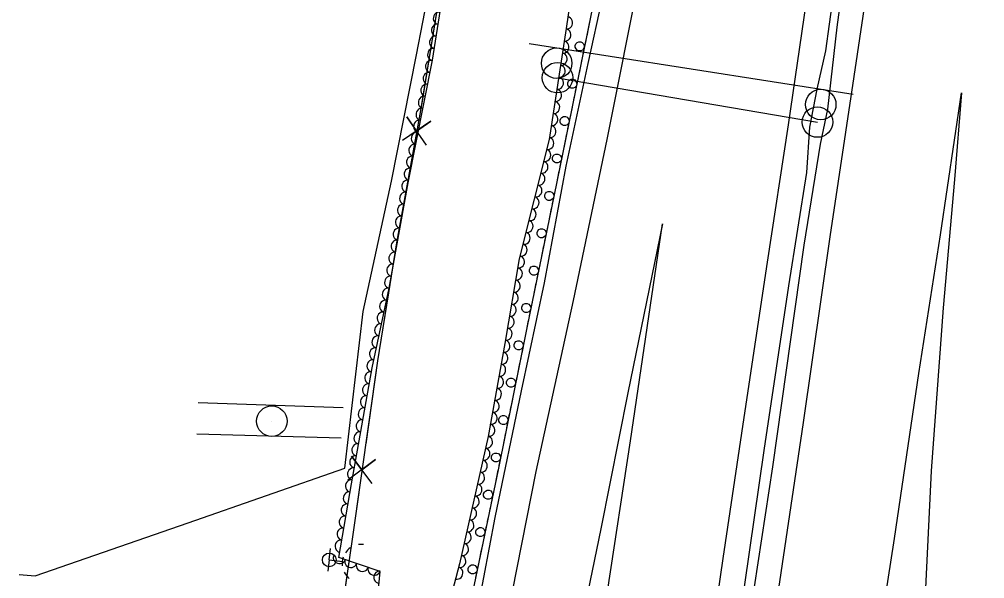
# Model space of a CAD drawing. Extents: x 1722896 to 1754269, y 648279 to 666297.
# Drawn here: x 1739963.9 to 1740280.3, y 651845.7 to 652029 of the extents above; entities that cross this region are included whole.
import ezdxf

# ---------------------------------------------------------------- set-up
doc = ezdxf.new("R2010")
doc.units = 0
for name, color, linetype in [('DESIGN - CENTERLINE - Proposed Text', 7, 'Continuous'), ('DESIGN - PUBLIC HEARING - Shapes', 7, 'Continuous'), ('DESIGN - SCRATCH - User 1', 7, 'Continuous'), ('SURVEY - CENTERLINE - Preliminary Text', 7, 'Continuous'), ('SURVEY - DTM - Breaklines', 7, 'Continuous'), ('SURVEY - VEGETATION - Features with Text', 7, 'Continuous')]:
    doc.layers.add(name, color=color, linetype=linetype)

msp = doc.modelspace()

# ---------------------------------------------------------------- linework, layer by layer
at = {"layer": 'DESIGN - CENTERLINE - Proposed Text'}
for points in [[(1740168.86, 652380.75), (1740136.85, 652222.37), (1740134.08, 652205.41), (1740124.24, 652157.79), (1740124.87, 652138.35), (1740119.41, 652120.66), (1740111.12, 652085.46), (1740102.7, 652044.1), (1740095.38, 651999.06), (1740087.55, 651956.43), (1740081.29, 651917.11), (1740072.99, 651858.66), (1740068.05, 651824.79), (1740064.22, 651801.81), (1740064.52, 651791.29), (1740068.02, 651788.11), (1740062.32, 651761.17), (1740051.88, 651709.82)], [(1740103.94, 652050.2), (1740102.7, 652044.1), (1740095.68, 652000.9)], [(1740097.28, 651987.79), (1740090.83, 651997.01), (1740094.04, 651992.35), (1740098.7, 651995.56), (1740089.41, 651989.24)], [(1740092.81, 651985.05), (1740087.55, 651956.43), (1740084.83, 651939.35)], [(1740084.83, 651939.35), (1740081.29, 651917.11), (1740077.43, 651889.9)], [(1740079.52, 651876.88), (1740072.71, 651885.82), (1740076.1, 651881.3), (1740080.63, 651884.7), (1740071.59, 651878)], [(1740075.16, 651873.96), (1740072.99, 651858.66), (1740068.53, 651828.04)]]:
    msp.add_lwpolyline(points, dxfattribs=at)
at = {"layer": 'DESIGN - PUBLIC HEARING - Shapes'}
for p, q in [((1740130.94, 652021.05), (1740237.2, 652004.42)), ((1740140.03, 652014.57), (1740140.03, 652014.57)), ((1740140.3, 652009.83), (1740140.3, 652009.83)), ((1740140.3, 652009.83), (1740225.49, 651995.3)), ((1740226.56, 652001.03), (1740226.56, 652001.03)), ((1740225.49, 651995.3), (1740225.49, 651995.3)), ((1740046.65, 651897.26), (1740046.65, 651897.26))]:
    msp.add_line(p, q, dxfattribs=at)
for points in [[(1740022.47, 651903.36), (1740070.05, 651901.75)], [(1740022.08, 651893.13), (1740069.35, 651891.85)]]:
    msp.add_lwpolyline(points, dxfattribs=at)
for centre in [(1740140, 652014.59), (1740140.26, 652009.85), (1740226.53, 652001.05), (1740225.45, 651995.31), (1740046.62, 651897.28)]:
    msp.add_circle(centre, 5, dxfattribs=at)
at = {"layer": 'DESIGN - SCRATCH - User 1'}
for points in [[(1740212.73, 652370.16), (1740205.95, 652324.85), (1740198.12, 652272), (1740191.45, 652227.28), (1740183.85, 652187.88), (1740175.15, 652148.12), (1740166.23, 652103.82), (1740157.25, 652060.79), (1740151.07, 652029.71), (1740140.01, 651975.72), (1740130.2, 651927.87), (1740120.78, 651881.37), (1740112.92, 651843.79), (1740104.07, 651800.85), (1740095.29, 651758.19), (1740087.08, 651716.47), (1740077.24, 651668.36), (1740066.34, 651614.89)], [(1740279.32, 652361.81), (1740276.44, 652341.18), (1740270.4, 652301.94), (1740265.95, 652272.93), (1740259.53, 652229.95), (1740252.42, 652184.6), (1740246.29, 652144.41), (1740240.21, 652105.68), (1740232.85, 652053.68), (1740228.05, 652018.62), (1740225.29, 652006.12), (1740222.85, 651993.65), (1740221.88, 651978.79), (1740215.92, 651941.59), (1740207.84, 651887.72), (1740201.57, 651843.79), (1740195.12, 651802.1), (1740189.86, 651761.98), (1740182, 651709.94), (1740172.54, 651648.9)], [(1740172.69, 651628.65), (1740178.91, 651672.16), (1740185.78, 651714.08), (1740192.1, 651758.47), (1740197.82, 651797.29), (1740204.79, 651843), (1740210.84, 651882.33), (1740221.12, 651955), (1740226.49, 651988.07), (1740228.82, 651999.59), (1740231.87, 652026.46), (1740237.85, 652070.17), (1740246.17, 652125), (1740251.57, 652161.09), (1740258.29, 652204.62), (1740265.47, 652250.46), (1740271.35, 652292.56), (1740276.88, 652329.61), (1740281.51, 652361.63)], [(1740150.77, 652028.21), (1740150.29, 652025.91)], [(1740150.29, 652025.91), (1740149.82, 652023.6)], [(1740149.5, 652022.04), (1740148.58, 652017.53)], [(1740148.26, 652015.96), (1740147.78, 652013.66)], [(1740147.78, 652013.66), (1740147.31, 652011.36)], [(1740146.99, 652009.79), (1740146.07, 652005.29)], [(1740145.75, 652003.72), (1740145.28, 652001.42)], [(1740145.28, 652001.42), (1740144.8, 651999.11)], [(1740144.48, 651997.55), (1740143.56, 651993.04)], [(1740143.24, 651991.47), (1740142.77, 651989.17)], [(1740142.77, 651989.17), (1740142.29, 651986.87)], [(1740141.97, 651985.3), (1740141.05, 651980.79)], [(1740140.73, 651979.23), (1740140.26, 651976.92)], [(1740140.26, 651976.92), (1740140.01, 651975.72), (1740139.79, 651974.62)], [(1740139.46, 651973.06), (1740138.54, 651968.55)], [(1740138.22, 651966.98), (1740137.75, 651964.68)], [(1740137.75, 651964.68), (1740137.27, 651962.38)], [(1740136.95, 651960.81), (1740136.03, 651956.3)], [(1740135.24, 651952.43), (1740134.76, 651950.13)], [(1740135.71, 651954.74), (1740135.24, 651952.43)], [(1740134.44, 651948.56), (1740133.52, 651944.06)], [(1740132.73, 651940.19), (1740132.25, 651937.89)], [(1740133.2, 651942.49), (1740132.73, 651940.19)], [(1740131.93, 651936.32), (1740131.01, 651931.81)], [(1740130.69, 651930.24), (1740130.21, 651927.94)], [(1740130.21, 651927.94), (1740130.2, 651927.87), (1740129.75, 651925.64)], [(1740129.43, 651924.07), (1740128.52, 651919.56)], [(1740128.2, 651917.99), (1740127.73, 651915.69)], [(1740127.73, 651915.69), (1740127.27, 651913.39)], [(1740126.95, 651911.82), (1740126.03, 651907.31)], [(1740125.72, 651905.74), (1740125.25, 651903.44)], [(1740125.25, 651903.44), (1740124.78, 651901.14)], [(1740124.47, 651899.57), (1740123.55, 651895.06)], [(1740123.23, 651893.49), (1740122.77, 651891.19)], [(1740122.77, 651891.19), (1740122.3, 651888.89)], [(1740121.98, 651887.32), (1740121.07, 651882.81)], [(1740120.75, 651881.24), (1740120.27, 651878.94)], [(1740120.27, 651878.94), (1740119.79, 651876.64)], [(1740119.46, 651875.08), (1740118.52, 651870.57)], [(1740117.71, 651866.71), (1740117.23, 651864.41)], [(1740118.19, 651869.01), (1740117.71, 651866.71)], [(1740116.9, 651862.84), (1740115.96, 651858.34)], [(1740115.15, 651854.47), (1740114.67, 651852.17)], [(1740115.64, 651856.77), (1740115.15, 651854.47)], [(1740114.35, 651850.6), (1740113.4, 651846.1)]]:
    msp.add_lwpolyline(points, dxfattribs=at)
for centre, start, end in [((1740147.57, 652020.11), 101.6802, 101.6704), ((1740145.07, 652007.86), 101.6802, 101.6704), ((1740142.56, 651995.62), 101.6802, 101.6704), ((1740140.05, 651983.37), 101.6802, 101.6704), ((1740137.54, 651971.12), 101.6743, 101.6645), ((1740135.03, 651958.88), 101.6743, 101.6645), ((1740132.52, 651946.63), 101.6743, 101.6645), ((1740130, 651934.39), 101.6743, 101.6645), ((1740127.51, 651922.14), 101.8068, 101.797), ((1740125.03, 651909.89), 101.8068, 101.797), ((1740122.54, 651897.64), 101.8068, 101.797), ((1740120.06, 651885.38), 101.8068, 101.797), ((1740117.53, 651873.15), 101.4522, 101.4423), ((1740114.97, 651860.92), 101.4522, 101.4423), ((1740112.41, 651848.68), 101.4522, 101.4423)]:
    msp.add_arc(centre, 1.5, start, end, dxfattribs=at)
at = {"layer": 'SURVEY - CENTERLINE - Preliminary Text'}
for points in [[(1740078.29, 651664.52), (1740088.56, 651712.91), (1740097.84, 651755.26), (1740105.51, 651793.22), (1740114.29, 651836.18), (1740119.79, 651865.71), (1740128.47, 651907.26), (1740136, 651942.57), (1740143.11, 651980.91), (1740150.29, 652014.53), (1740159.7, 652057.44), (1740167.31, 652096.76), (1740176.16, 652136.48), (1740186.9, 652190.65), (1740193.84, 652232.18), (1740200.35, 652277.33), (1740205.84, 652315.09), (1740213.7, 652371.08)], [(1740083.35, 651632.42), (1740092.41, 651678.05), (1740102.18, 651724.11), (1740112.78, 651777.79), (1740123.94, 651833.73), (1740133.29, 651880.81), (1740145.52, 651936.85), (1740156.57, 651989.65), (1740167.7, 652045.49), (1740177.42, 652092.95), (1740187.05, 652139.77), (1740196.71, 652190.6), (1740205.2, 652242.13), (1740214.36, 652304.87), (1740223.9, 652369.29)], [(1740270.6, 652362.56), (1740262.17, 652304.62), (1740256.15, 652262.26), (1740248.93, 652216.4), (1740241.6, 652167.49), (1740236.42, 652130.14), (1740228.97, 652080.53), (1740221.77, 652034.82), (1740215.89, 651994.42), (1740208.96, 651949.42), (1740201.38, 651898.53), (1740194.47, 651852.3), (1740187.38, 651803.45), (1740180.21, 651756), (1740173.88, 651712.29), (1740166.26, 651660.63)], [(1740289.47, 652360.06), (1740285.12, 652332.97), (1740277.95, 652284.86), (1740271.45, 652238.08), (1740263.67, 652183.05), (1740254.04, 652122.97), (1740246.97, 652074.79), (1740237.34, 652010.22), (1740229.48, 651957.7), (1740220.75, 651896.88), (1740212.27, 651839.47), (1740202.52, 651774.84), (1740195.58, 651727.24), (1740188.41, 651678.88), (1740180.11, 651622.4)], [(1739963.87, 651847), (1739969.03, 651846.63), (1740019.23, 651863.98), (1740070.54, 651881.9), (1740076.52, 651933.25), (1740085.84, 651975.98), (1740094.03, 652017.38), (1740104.42, 652070.94), (1740113.72, 652113.27), (1740121.28, 652163.11), (1740130.94, 652203.61), (1740136.12, 652236.08), (1740094.61, 652224.03), (1740057.73, 652213.22), (1740032.59, 652206.6)], [(1740216.04, 651623.72), (1740222.8, 651672.37), (1740230.06, 651719.22), (1740237.03, 651767.28), (1740243.36, 651811.67), (1740250.74, 651858.78), (1740258.7, 651912.87), (1740265.79, 651958.34), (1740272.65, 652004.93), (1740270.35, 651976.51), (1740266.68, 651934.4), (1740262.7, 651880.98), (1740260.98, 651844.8), (1740258.5, 651792.41), (1740256.69, 651743.22), (1740254.84, 651691.03), (1740253.71, 651641.57)], [(1740125.34, 651630.71), (1740132.52, 651678.44), (1740139.97, 651726.9), (1740148.97, 651788.89), (1740156.67, 651841.41), (1740164.2, 651890.8), (1740174.67, 651961.95), (1740163.28, 651906.57), (1740154.41, 651861.98), (1740144.51, 651813.84), (1740135.65, 651770.65), (1740124.72, 651717.51), (1740116.14, 651675.36), (1740106.63, 651631.03)]]:
    msp.add_lwpolyline(points, dxfattribs=at)
at = {"layer": 'SURVEY - DTM - Breaklines'}
for p, q in [((1740065.44, 651851.82), (1740065.83, 651855.55)), ((1740065.44, 651851.82), (1740065.04, 651848.09)), ((1740065.44, 651851.82), (1740069.76, 651851.3)), ((1740068.38, 651851.47), (1740069.76, 651851.3))]:
    msp.add_line(p, q, dxfattribs=at)
msp.add_circle((1740065.44, 651851.82), 2.25, dxfattribs=at)
for start_param, end_param in [(0.730907, 1.085951), (0, 0.255182), (1.352995, 1.815775), (2.156577, 2.588895)]:
    msp.add_ellipse((1740075.92, 651850.62), major_axis=(0.74, 6.21), ratio=0.999384, start_param=start_param, end_param=end_param, dxfattribs=at)
at = {"layer": 'SURVEY - VEGETATION - Features with Text'}
for points in [[(1740147.43, 652056), (1740143.07, 652025.96), (1740137.48, 651989.58), (1740127.71, 651950.46), (1740122.95, 651922.76), (1740117.53, 651892.31), (1740108.16, 651850.53), (1740097.17, 651808.95), (1740088.26, 651772.6), (1740081.73, 651740.38), (1740072.97, 651714.16), (1740069.32, 651685.96), (1740063.59, 651656.24)], [(1740019.84, 651650.86), (1740030.55, 651678.89), (1740044.77, 651705.93), (1740061.77, 651751.42), (1740059.17, 651768.77), (1740058.93, 651791.87), (1740073.24, 651804.35), (1740079.31, 651818.28), (1740082.11, 651847.99), (1740068.57, 651852.56), (1740072.75, 651876.78), (1740079.54, 651914.77), (1740085.11, 651940.82), (1740091.31, 651975.4), (1740099.29, 652015.64), (1740104.94, 652051.62)]]:
    msp.add_lwpolyline(points, dxfattribs=at)
for centre, major_axis in [((1740101.44, 652029.34), (0.31, 1.98)), ((1740143.34, 652027.81), (-0.29, -1.98)), ((1740100.82, 652025.39), (0.31, 1.98)), ((1740142.75, 652023.85), (-0.3, -1.98)), ((1740100.2, 652021.44), (0.31, 1.98)), ((1740142.14, 652019.9), (-0.3, -1.98)), ((1740099.58, 652017.48), (0.31, 1.98)), ((1740098.88, 652013.55), (0.39, 1.96)), ((1740141.53, 652015.94), (-0.3, -1.98)), ((1740140.92, 652011.99), (-0.3, -1.98)), ((1740098.1, 652009.62), (0.39, 1.96)), ((1740140.32, 652008.04), (-0.3, -1.98)), ((1740097.32, 652005.7), (0.39, 1.96)), ((1740139.71, 652004.08), (-0.3, -1.98)), ((1740096.54, 652001.78), (0.39, 1.96)), ((1740095.77, 651997.85), (0.39, 1.96)), ((1740139.1, 652000.13), (-0.3, -1.98)), ((1740138.49, 651996.18), (-0.3, -1.98)), ((1740094.99, 651993.93), (0.39, 1.96)), ((1740137.88, 651992.22), (-0.3, -1.98)), ((1740094.21, 651990), (0.39, 1.96)), ((1740137.16, 651988.29), (-0.48, -1.94)), ((1740093.43, 651986.08), (0.39, 1.96)), ((1740092.65, 651982.16), (0.39, 1.96)), ((1740136.19, 651984.41), (-0.48, -1.94)), ((1740135.22, 651980.53), (-0.48, -1.94)), ((1740091.88, 651978.23), (0.39, 1.96)), ((1740134.25, 651976.65), (-0.48, -1.94)), ((1740091.12, 651974.31), (0.35, 1.97)), ((1740133.28, 651972.77), (-0.48, -1.94)), ((1740090.41, 651970.37), (0.35, 1.97)), ((1740089.71, 651966.43), (0.35, 1.97)), ((1740132.31, 651968.89), (-0.48, -1.94)), ((1740131.34, 651965.01), (-0.48, -1.94)), ((1740089, 651962.5), (0.35, 1.97)), ((1740130.37, 651961.13), (-0.48, -1.94)), ((1740088.29, 651958.56), (0.35, 1.97)), ((1740129.4, 651957.25), (-0.48, -1.94)), ((1740087.59, 651954.62), (0.35, 1.97)), ((1740128.43, 651953.37), (-0.48, -1.94)), ((1740086.88, 651950.68), (0.35, 1.97)), ((1740127.54, 651949.47), (-0.34, -1.97)), ((1740086.18, 651946.75), (0.35, 1.97)), ((1740126.86, 651945.53), (-0.34, -1.97)), ((1740085.47, 651942.81), (0.35, 1.97)), ((1740126.19, 651941.58), (-0.34, -1.97)), ((1740084.7, 651938.88), (0.42, 1.96)), ((1740125.51, 651937.64), (-0.34, -1.97)), ((1740083.86, 651934.97), (0.42, 1.96)), ((1740083.03, 651931.06), (0.42, 1.96)), ((1740124.83, 651933.7), (-0.34, -1.97)), ((1740124.16, 651929.76), (-0.34, -1.97)), ((1740082.19, 651927.15), (0.42, 1.96)), ((1740123.48, 651925.81), (-0.34, -1.97)), ((1740081.35, 651923.24), (0.42, 1.96)), ((1740122.8, 651921.87), (-0.35, -1.97)), ((1740080.52, 651919.33), (0.42, 1.96)), ((1740079.68, 651915.41), (0.42, 1.96)), ((1740122.09, 651917.94), (-0.35, -1.97)), ((1740121.39, 651914), (-0.35, -1.97)), ((1740078.96, 651911.48), (0.35, 1.97)), ((1740120.69, 651910.06), (-0.35, -1.97)), ((1740078.25, 651907.54), (0.35, 1.97)), ((1740119.99, 651906.12), (-0.35, -1.97)), ((1740077.55, 651903.61), (0.35, 1.97)), ((1740076.84, 651899.67), (0.35, 1.97)), ((1740119.29, 651902.18), (-0.35, -1.97)), ((1740118.58, 651898.25), (-0.35, -1.97)), ((1740076.14, 651895.73), (0.35, 1.97)), ((1740117.88, 651894.31), (-0.35, -1.97)), ((1740075.44, 651891.79), (0.35, 1.97)), ((1740117.09, 651890.39), (-0.44, -1.95)), ((1740074.73, 651887.86), (0.35, 1.97)), ((1740074.03, 651883.92), (0.35, 1.97)), ((1740116.22, 651886.48), (-0.44, -1.95)), ((1740115.35, 651882.58), (-0.44, -1.95)), ((1740073.32, 651879.98), (0.35, 1.97)), ((1740114.47, 651878.68), (-0.44, -1.95)), ((1740072.62, 651876.04), (0.34, 1.97)), ((1740113.6, 651874.77), (-0.44, -1.95)), ((1740071.94, 651872.1), (0.34, 1.97)), ((1740071.26, 651868.16), (0.34, 1.97)), ((1740112.72, 651870.87), (-0.44, -1.95)), ((1740111.85, 651866.97), (-0.44, -1.95)), ((1740070.58, 651864.22), (0.34, 1.97)), ((1740110.97, 651863.06), (-0.44, -1.95)), ((1740069.9, 651860.28), (0.34, 1.97)), ((1740110.1, 651859.16), (-0.44, -1.95)), ((1740069.22, 651856.33), (0.34, 1.97)), ((1740109.22, 651855.26), (-0.44, -1.95)), ((1740068.73, 651852.5), (-1.9, 0.64)), ((1740072.52, 651851.23), (-1.9, 0.64)), ((1740108.35, 651851.35), (-0.44, -1.95)), ((1740076.31, 651849.95), (-1.9, 0.64)), ((1740080.1, 651848.67), (-1.9, 0.64)), ((1740081.94, 651846.13), (0.19, 1.99)), ((1740107.36, 651847.48), (-0.51, -1.93))]:
    msp.add_ellipse(centre, major_axis=major_axis, ratio=0.940188, start_param=0, end_param=3.141593, dxfattribs=at)

doc.saveas('drawing.dxf')
